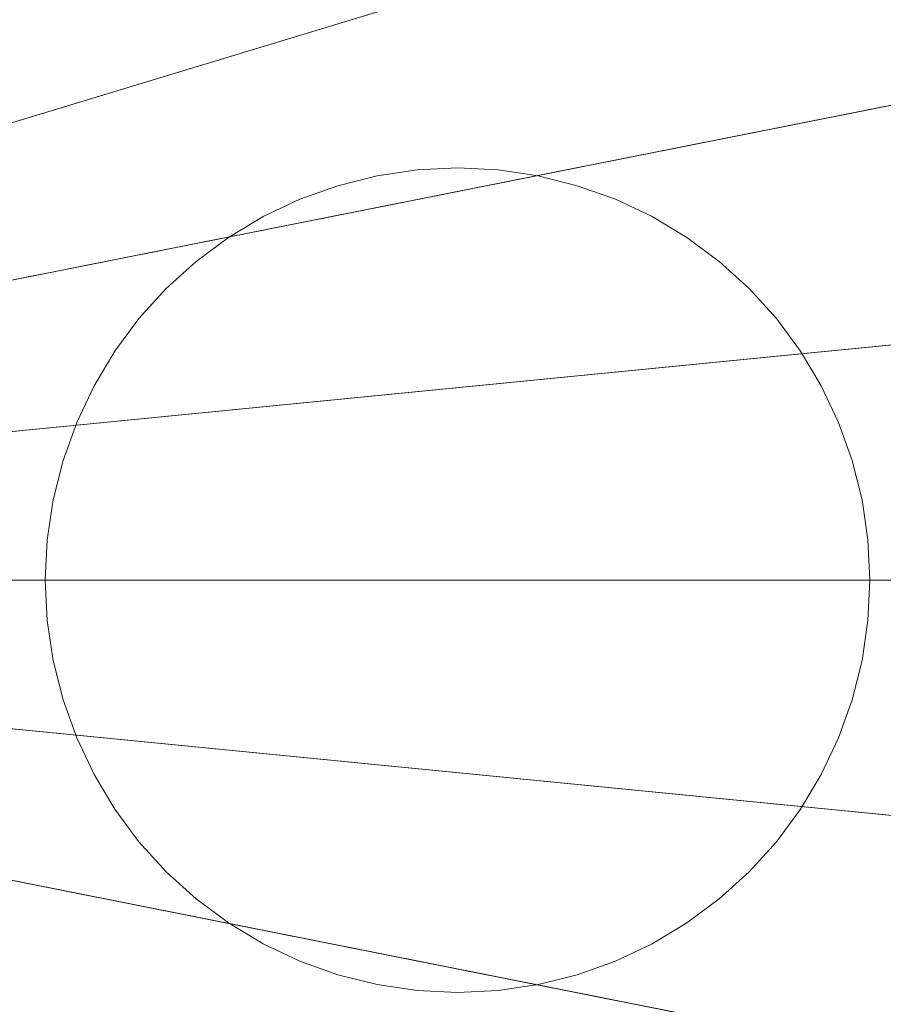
# Model space of a CAD drawing. Header units: millimetres. Extents: x 2270 to 2550, y -29847 to -29567.
# Tile 455 of 591: x 2484 to 2527, y -29728 to -29680. Entities that reach past the tile are written whole.
import ezdxf

# ---------------------------------------------------------------- set-up
doc = ezdxf.new("R2010")
doc.units = ezdxf.units.MM
doc.header["$LTSCALE"] = 25.4
doc.layers.add('Lighting-LED', color=7, linetype='Continuous', lineweight=5, true_color=0x000000)

msp = doc.modelspace()

# ---------------------------------------------------------------- linework, layer by layer
at = {"layer": 'Lighting-LED', "color": 18, "linetype": 'Continuous', "lineweight": 5, "true_color": 0x000000}
for points in [[(2410, -29707.5, -295.5), (2475.516, -29584.928, -295.5), (2487.214, -29591.942, -295.5)], [(2410, -29707.5, -295.5), (2487.214, -29591.942, -295.5), (2498.168, -29600.067, -295.5)], [(2410, -29707.5, -295.5), (2498.168, -29600.067, -295.5), (2508.277, -29609.223, -295.5)], [(2488.612, -29611.711, -170.5), (2478.845, -29604.466, -170.5), (2410, -29707.5, -170.5)], [(2410, -29707.5, -295.5), (2508.277, -29609.223, -295.5), (2517.433, -29619.332, -295.5)], [(2497.626, -29619.874, -170.5), (2488.612, -29611.711, -170.5), (2410, -29707.5, -170.5)], [(2410, -29707.5, -295.5), (2517.433, -29619.332, -295.5), (2525.558, -29630.286, -295.5)], [(2505.789, -29628.888, -170.5), (2497.626, -29619.874, -170.5), (2410, -29707.5, -170.5)], [(2513.034, -29638.655, -170.5), (2505.789, -29628.888, -170.5), (2410, -29707.5, -170.5)], [(2410, -29707.5, -295.5), (2525.558, -29630.286, -295.5), (2532.572, -29641.984, -295.5)], [(2519.287, -29649.085, -170.5), (2513.034, -29638.655, -170.5), (2410, -29707.5, -170.5)], [(2410, -29707.5, -295.5), (2532.572, -29641.984, -295.5), (2538.401, -29654.315, -295.5)], [(2524.484, -29660.079, -170.5), (2519.287, -29649.085, -170.5), (2410, -29707.5, -170.5)], [(2410, -29707.5, -295.5), (2538.401, -29654.315, -295.5), (2542.998, -29667.155, -295.5)], [(2528.584, -29671.528, -170.5), (2524.484, -29660.079, -170.5), (2410, -29707.5, -170.5)], [(2410, -29707.5, -295.5), (2542.998, -29667.155, -295.5), (2546.311, -29680.386, -295.5)], [(2531.537, -29683.325, -170.5), (2528.584, -29671.528, -170.5), (2410, -29707.5, -170.5)], [(2410, -29707.5, -295.5), (2546.311, -29680.386, -295.5), (2548.311, -29693.878, -295.5)], [(2533.321, -29695.354, -170.5), (2531.537, -29683.325, -170.5), (2410, -29707.5, -170.5)], [(2504.015, -29687.348, -293.913), (2504.015, -29687.348, -297.088), (2502.049, -29687.639, -297.088), (2502.049, -29687.639, -293.913)], [(2506, -29687.25, -293.913), (2506, -29687.25, -297.088), (2504.015, -29687.348, -297.088), (2504.015, -29687.348, -293.913)], [(2507.985, -29687.348, -293.913), (2507.985, -29687.348, -297.088), (2506, -29687.25, -297.088), (2506, -29687.25, -293.913)], [(2509.951, -29687.639, -293.913), (2509.951, -29687.639, -297.088), (2507.985, -29687.348, -297.088), (2507.985, -29687.348, -293.913)], [(2502.049, -29687.639, -293.913), (2502.049, -29687.639, -297.088), (2500.122, -29688.122, -297.088), (2500.122, -29688.122, -293.913)], [(2511.878, -29688.122, -293.913), (2511.878, -29688.122, -297.088), (2509.951, -29687.639, -297.088), (2509.951, -29687.639, -293.913)], [(2500.122, -29688.122, -293.913), (2500.122, -29688.122, -297.088), (2498.251, -29688.791, -297.088), (2498.251, -29688.791, -293.913)], [(2513.749, -29688.791, -293.913), (2513.749, -29688.791, -297.088), (2511.878, -29688.122, -297.088), (2511.878, -29688.122, -293.913)], [(2498.251, -29688.791, -293.913), (2498.251, -29688.791, -297.088), (2496.454, -29689.641, -297.088), (2496.454, -29689.641, -293.913)], [(2515.546, -29689.641, -293.913), (2515.546, -29689.641, -297.088), (2513.749, -29688.791, -297.088), (2513.749, -29688.791, -293.913)], [(2496.454, -29689.641, -293.913), (2496.454, -29689.641, -297.088), (2494.75, -29690.663, -297.088), (2494.75, -29690.663, -293.913)], [(2517.25, -29690.663, -293.913), (2517.25, -29690.663, -297.088), (2515.546, -29689.641, -297.088), (2515.546, -29689.641, -293.913)], [(2494.75, -29690.663, -293.913), (2494.75, -29690.663, -297.088), (2493.154, -29691.847, -297.088), (2493.154, -29691.847, -293.913)], [(2518.846, -29691.847, -293.913), (2518.846, -29691.847, -297.088), (2517.25, -29690.663, -297.088), (2517.25, -29690.663, -293.913)], [(2493.154, -29691.847, -293.913), (2493.154, -29691.847, -297.088), (2491.681, -29693.181, -297.088), (2491.681, -29693.181, -293.913)], [(2520.319, -29693.181, -293.913), (2520.319, -29693.181, -297.088), (2518.846, -29691.847, -297.088), (2518.846, -29691.847, -293.913)], [(2491.681, -29693.181, -293.913), (2491.681, -29693.181, -297.088), (2490.347, -29694.654, -297.088), (2490.347, -29694.654, -293.913)], [(2521.653, -29694.654, -293.913), (2521.653, -29694.654, -297.088), (2520.319, -29693.181, -297.088), (2520.319, -29693.181, -293.913)], [(2410, -29707.5, -295.5), (2548.311, -29693.878, -295.5), (2548.985, -29707.5, -295.5)], [(2490.347, -29694.654, -293.913), (2490.347, -29694.654, -297.088), (2489.163, -29696.25, -297.088), (2489.163, -29696.25, -293.913)], [(2522.837, -29696.25, -293.913), (2522.837, -29696.25, -297.088), (2521.653, -29694.654, -297.088), (2521.653, -29694.654, -293.913)], [(2533.922, -29707.5, -170.5), (2533.321, -29695.354, -170.5), (2410, -29707.5, -170.5)], [(2489.163, -29696.25, -293.913), (2489.163, -29696.25, -297.088), (2488.141, -29697.954, -297.088), (2488.141, -29697.954, -293.913)], [(2523.859, -29697.954, -293.913), (2523.859, -29697.954, -297.088), (2522.837, -29696.25, -297.088), (2522.837, -29696.25, -293.913)], [(2488.141, -29697.954, -293.913), (2488.141, -29697.954, -297.088), (2487.291, -29699.751, -297.088), (2487.291, -29699.751, -293.913)], [(2524.709, -29699.751, -293.913), (2524.709, -29699.751, -297.088), (2523.859, -29697.954, -297.088), (2523.859, -29697.954, -293.913)], [(2487.291, -29699.751, -293.913), (2487.291, -29699.751, -297.088), (2486.622, -29701.622, -297.088), (2486.622, -29701.622, -293.913)], [(2525.378, -29701.622, -293.913), (2525.378, -29701.622, -297.088), (2524.709, -29699.751, -297.088), (2524.709, -29699.751, -293.913)], [(2486.622, -29701.622, -293.913), (2486.622, -29701.622, -297.088), (2486.139, -29703.549, -297.088), (2486.139, -29703.549, -293.913)], [(2525.861, -29703.549, -293.913), (2525.861, -29703.549, -297.088), (2525.378, -29701.622, -297.088), (2525.378, -29701.622, -293.913)], [(2486.139, -29703.549, -293.913), (2486.139, -29703.549, -297.088), (2485.848, -29705.515, -297.088), (2485.848, -29705.515, -293.913)], [(2526.152, -29705.515, -293.913), (2526.152, -29705.515, -297.088), (2525.861, -29703.549, -297.088), (2525.861, -29703.549, -293.913)], [(2485.848, -29705.515, -293.913), (2485.848, -29705.515, -297.088), (2485.75, -29707.5, -297.088), (2485.75, -29707.5, -293.913)], [(2526.25, -29707.5, -293.913), (2526.25, -29707.5, -297.088), (2526.152, -29705.515, -297.088), (2526.152, -29705.515, -293.913)], [(2533.321, -29719.646, -170.5), (2533.922, -29707.5, -170.5), (2410, -29707.5, -170.5)], [(2531.537, -29731.675, -170.5), (2533.321, -29719.646, -170.5), (2410, -29707.5, -170.5)], [(2528.584, -29743.472, -170.5), (2531.537, -29731.675, -170.5), (2410, -29707.5, -170.5)], [(2524.484, -29754.921, -170.5), (2528.584, -29743.472, -170.5), (2410, -29707.5, -170.5)], [(2519.287, -29765.915, -170.5), (2524.484, -29754.921, -170.5), (2410, -29707.5, -170.5)], [(2513.034, -29776.345, -170.5), (2519.287, -29765.915, -170.5), (2410, -29707.5, -170.5)], [(2505.789, -29786.112, -170.5), (2513.034, -29776.345, -170.5), (2410, -29707.5, -170.5)], [(2497.626, -29795.126, -170.5), (2505.789, -29786.112, -170.5), (2410, -29707.5, -170.5)], [(2488.612, -29803.289, -170.5), (2497.626, -29795.126, -170.5), (2410, -29707.5, -170.5)], [(2478.845, -29810.534, -170.5), (2488.612, -29803.289, -170.5), (2410, -29707.5, -170.5)], [(2410, -29707.5, -295.5), (2548.985, -29707.5, -295.5), (2548.311, -29721.122, -295.5)], [(2410, -29707.5, -295.5), (2548.311, -29721.122, -295.5), (2546.311, -29734.614, -295.5)], [(2410, -29707.5, -295.5), (2546.311, -29734.614, -295.5), (2542.998, -29747.845, -295.5)], [(2410, -29707.5, -295.5), (2542.998, -29747.845, -295.5), (2538.401, -29760.685, -295.5)], [(2410, -29707.5, -295.5), (2538.401, -29760.685, -295.5), (2532.572, -29773.016, -295.5)], [(2410, -29707.5, -295.5), (2532.572, -29773.016, -295.5), (2525.558, -29784.714, -295.5)], [(2410, -29707.5, -295.5), (2525.558, -29784.714, -295.5), (2517.433, -29795.668, -295.5)], [(2410, -29707.5, -295.5), (2517.433, -29795.668, -295.5), (2508.277, -29805.777, -295.5)], [(2410, -29707.5, -295.5), (2508.277, -29805.777, -295.5), (2498.168, -29814.933, -295.5)], [(2410, -29707.5, -295.5), (2498.168, -29814.933, -295.5), (2487.214, -29823.058, -295.5)], [(2410, -29707.5, -295.5), (2487.214, -29823.058, -295.5), (2475.516, -29830.072, -295.5)], [(2485.75, -29707.5, -293.913), (2485.75, -29707.5, -297.088), (2485.848, -29709.485, -297.088), (2485.848, -29709.485, -293.913)], [(2526.152, -29709.485, -293.913), (2526.152, -29709.485, -297.088), (2526.25, -29707.5, -297.088), (2526.25, -29707.5, -293.913)], [(2485.848, -29709.485, -293.913), (2485.848, -29709.485, -297.088), (2486.139, -29711.451, -297.088), (2486.139, -29711.451, -293.913)], [(2525.861, -29711.451, -293.913), (2525.861, -29711.451, -297.088), (2526.152, -29709.485, -297.088), (2526.152, -29709.485, -293.913)], [(2486.139, -29711.451, -293.913), (2486.139, -29711.451, -297.088), (2486.622, -29713.378, -297.088), (2486.622, -29713.378, -293.913)], [(2525.378, -29713.378, -293.913), (2525.378, -29713.378, -297.088), (2525.861, -29711.451, -297.088), (2525.861, -29711.451, -293.913)], [(2486.622, -29713.378, -293.913), (2486.622, -29713.378, -297.088), (2487.291, -29715.249, -297.088), (2487.291, -29715.249, -293.913)], [(2524.709, -29715.249, -293.913), (2524.709, -29715.249, -297.088), (2525.378, -29713.378, -297.088), (2525.378, -29713.378, -293.913)], [(2487.291, -29715.249, -293.913), (2487.291, -29715.249, -297.088), (2488.141, -29717.046, -297.088), (2488.141, -29717.046, -293.913)], [(2523.859, -29717.046, -293.913), (2523.859, -29717.046, -297.088), (2524.709, -29715.249, -297.088), (2524.709, -29715.249, -293.913)], [(2488.141, -29717.046, -293.913), (2488.141, -29717.046, -297.088), (2489.163, -29718.75, -297.088), (2489.163, -29718.75, -293.913)], [(2522.837, -29718.75, -293.913), (2522.837, -29718.75, -297.088), (2523.859, -29717.046, -297.088), (2523.859, -29717.046, -293.913)], [(2489.163, -29718.75, -293.913), (2489.163, -29718.75, -297.088), (2490.347, -29720.346, -297.088), (2490.347, -29720.346, -293.913)], [(2521.653, -29720.346, -293.913), (2521.653, -29720.346, -297.088), (2522.837, -29718.75, -297.088), (2522.837, -29718.75, -293.913)], [(2490.347, -29720.346, -293.913), (2490.347, -29720.346, -297.088), (2491.681, -29721.819, -297.088), (2491.681, -29721.819, -293.913)], [(2520.319, -29721.819, -293.913), (2520.319, -29721.819, -297.088), (2521.653, -29720.346, -297.088), (2521.653, -29720.346, -293.913)], [(2491.681, -29721.819, -293.913), (2491.681, -29721.819, -297.088), (2493.154, -29723.153, -297.088), (2493.154, -29723.153, -293.913)], [(2518.846, -29723.153, -293.913), (2518.846, -29723.153, -297.088), (2520.319, -29721.819, -297.088), (2520.319, -29721.819, -293.913)], [(2493.154, -29723.153, -293.913), (2493.154, -29723.153, -297.088), (2494.75, -29724.337, -297.088), (2494.75, -29724.337, -293.913)], [(2517.25, -29724.337, -293.913), (2517.25, -29724.337, -297.088), (2518.846, -29723.153, -297.088), (2518.846, -29723.153, -293.913)], [(2494.75, -29724.337, -293.913), (2494.75, -29724.337, -297.088), (2496.454, -29725.359, -297.088), (2496.454, -29725.359, -293.913)], [(2515.546, -29725.359, -293.913), (2515.546, -29725.359, -297.088), (2517.25, -29724.337, -297.088), (2517.25, -29724.337, -293.913)], [(2496.454, -29725.359, -293.913), (2496.454, -29725.359, -297.088), (2498.251, -29726.209, -297.088), (2498.251, -29726.209, -293.913)], [(2513.749, -29726.209, -293.913), (2513.749, -29726.209, -297.088), (2515.546, -29725.359, -297.088), (2515.546, -29725.359, -293.913)], [(2498.251, -29726.209, -293.913), (2498.251, -29726.209, -297.088), (2500.122, -29726.878, -297.088), (2500.122, -29726.878, -293.913)], [(2511.878, -29726.878, -293.913), (2511.878, -29726.878, -297.088), (2513.749, -29726.209, -297.088), (2513.749, -29726.209, -293.913)], [(2500.122, -29726.878, -293.913), (2500.122, -29726.878, -297.088), (2502.049, -29727.361, -297.088), (2502.049, -29727.361, -293.913)], [(2509.951, -29727.361, -293.913), (2509.951, -29727.361, -297.088), (2511.878, -29726.878, -297.088), (2511.878, -29726.878, -293.913)], [(2502.049, -29727.361, -293.913), (2502.049, -29727.361, -297.088), (2504.015, -29727.652, -297.088), (2504.015, -29727.652, -293.913)], [(2507.985, -29727.652, -293.913), (2507.985, -29727.652, -297.088), (2509.951, -29727.361, -297.088), (2509.951, -29727.361, -293.913)], [(2504.015, -29727.652, -293.913), (2504.015, -29727.652, -297.088), (2506, -29727.75, -297.088), (2506, -29727.75, -293.913)], [(2506, -29727.75, -293.913), (2506, -29727.75, -297.088), (2507.985, -29727.652, -297.088), (2507.985, -29727.652, -293.913)]]:
    msp.add_3dface(points, dxfattribs=at)
for points, invisible_edges in [([(2488.141, -29697.954, -297.088), (2498.251, -29688.791, -297.088), (2507.985, -29687.348, -297.088), (2488.141, -29697.954, -297.088)], 15), ([(2498.251, -29726.209, -297.088), (2488.141, -29697.954, -297.088), (2507.985, -29687.348, -297.088), (2498.251, -29726.209, -297.088)], 15), ([(2488.141, -29697.954, -293.913), (2498.251, -29688.791, -293.913), (2507.985, -29687.348, -293.913), (2488.141, -29697.954, -293.913)], 15), ([(2498.251, -29726.209, -293.913), (2488.141, -29697.954, -293.913), (2507.985, -29687.348, -293.913), (2498.251, -29726.209, -293.913)], 15), ([(2498.251, -29688.791, -297.088), (2502.049, -29687.639, -297.088), (2504.015, -29687.348, -297.088), (2498.251, -29688.791, -297.088)], 13), ([(2498.251, -29688.791, -297.088), (2504.015, -29687.348, -297.088), (2507.985, -29687.348, -297.088), (2498.251, -29688.791, -297.088)], 15), ([(2507.985, -29687.348, -297.088), (2524.709, -29715.249, -297.088), (2498.251, -29726.209, -297.088), (2507.985, -29687.348, -297.088)], 15), ([(2498.251, -29688.791, -293.913), (2502.049, -29687.639, -293.913), (2504.015, -29687.348, -293.913), (2498.251, -29688.791, -293.913)], 13), ([(2498.251, -29688.791, -293.913), (2504.015, -29687.348, -293.913), (2507.985, -29687.348, -293.913), (2498.251, -29688.791, -293.913)], 15), ([(2507.985, -29687.348, -293.913), (2524.709, -29715.249, -293.913), (2498.251, -29726.209, -293.913), (2507.985, -29687.348, -293.913)], 15), ([(2504.015, -29687.348, -297.088), (2506, -29687.25, -297.088), (2507.985, -29687.348, -297.088), (2504.015, -29687.348, -297.088)], 12), ([(2504.015, -29687.348, -293.913), (2506, -29687.25, -293.913), (2507.985, -29687.348, -293.913), (2504.015, -29687.348, -293.913)], 12), ([(2507.985, -29687.348, -297.088), (2509.951, -29687.639, -297.088), (2513.749, -29688.791, -297.088), (2507.985, -29687.348, -297.088)], 14), ([(2507.985, -29687.348, -297.088), (2513.749, -29688.791, -297.088), (2518.846, -29691.847, -297.088), (2507.985, -29687.348, -297.088)], 15), ([(2507.985, -29687.348, -297.088), (2518.846, -29691.847, -297.088), (2523.859, -29697.954, -297.088), (2507.985, -29687.348, -297.088)], 15), ([(2507.985, -29687.348, -297.088), (2523.859, -29697.954, -297.088), (2524.709, -29715.249, -297.088), (2507.985, -29687.348, -297.088)], 15), ([(2507.985, -29687.348, -293.913), (2509.951, -29687.639, -293.913), (2513.749, -29688.791, -293.913), (2507.985, -29687.348, -293.913)], 14), ([(2507.985, -29687.348, -293.913), (2513.749, -29688.791, -293.913), (2518.846, -29691.847, -293.913), (2507.985, -29687.348, -293.913)], 15), ([(2507.985, -29687.348, -293.913), (2518.846, -29691.847, -293.913), (2523.859, -29697.954, -293.913), (2507.985, -29687.348, -293.913)], 15), ([(2507.985, -29687.348, -293.913), (2523.859, -29697.954, -293.913), (2524.709, -29715.249, -293.913), (2507.985, -29687.348, -293.913)], 15), ([(2498.251, -29688.791, -297.088), (2500.122, -29688.122, -297.088), (2502.049, -29687.639, -297.088), (2498.251, -29688.791, -297.088)], 12), ([(2498.251, -29688.791, -293.913), (2500.122, -29688.122, -293.913), (2502.049, -29687.639, -293.913), (2498.251, -29688.791, -293.913)], 12), ([(2509.951, -29687.639, -297.088), (2511.878, -29688.122, -297.088), (2513.749, -29688.791, -297.088), (2509.951, -29687.639, -297.088)], 12), ([(2509.951, -29687.639, -293.913), (2511.878, -29688.122, -293.913), (2513.749, -29688.791, -293.913), (2509.951, -29687.639, -293.913)], 12), ([(2488.141, -29697.954, -297.088), (2493.154, -29691.847, -297.088), (2498.251, -29688.791, -297.088), (2488.141, -29697.954, -297.088)], 15), ([(2488.141, -29697.954, -293.913), (2493.154, -29691.847, -293.913), (2498.251, -29688.791, -293.913), (2488.141, -29697.954, -293.913)], 15), ([(2493.154, -29691.847, -297.088), (2496.454, -29689.641, -297.088), (2498.251, -29688.791, -297.088), (2493.154, -29691.847, -297.088)], 13), ([(2493.154, -29691.847, -293.913), (2496.454, -29689.641, -293.913), (2498.251, -29688.791, -293.913), (2493.154, -29691.847, -293.913)], 13), ([(2513.749, -29688.791, -297.088), (2515.546, -29689.641, -297.088), (2518.846, -29691.847, -297.088), (2513.749, -29688.791, -297.088)], 14), ([(2513.749, -29688.791, -293.913), (2515.546, -29689.641, -293.913), (2518.846, -29691.847, -293.913), (2513.749, -29688.791, -293.913)], 14), ([(2493.154, -29691.847, -297.088), (2494.75, -29690.663, -297.088), (2496.454, -29689.641, -297.088), (2493.154, -29691.847, -297.088)], 12), ([(2493.154, -29691.847, -293.913), (2494.75, -29690.663, -293.913), (2496.454, -29689.641, -293.913), (2493.154, -29691.847, -293.913)], 12), ([(2515.546, -29689.641, -297.088), (2517.25, -29690.663, -297.088), (2518.846, -29691.847, -297.088), (2515.546, -29689.641, -297.088)], 12), ([(2515.546, -29689.641, -293.913), (2517.25, -29690.663, -293.913), (2518.846, -29691.847, -293.913), (2515.546, -29689.641, -293.913)], 12), ([(2488.141, -29697.954, -297.088), (2490.347, -29694.654, -297.088), (2493.154, -29691.847, -297.088), (2488.141, -29697.954, -297.088)], 15), ([(2488.141, -29697.954, -293.913), (2490.347, -29694.654, -293.913), (2493.154, -29691.847, -293.913), (2488.141, -29697.954, -293.913)], 15), ([(2490.347, -29694.654, -297.088), (2491.681, -29693.181, -297.088), (2493.154, -29691.847, -297.088), (2490.347, -29694.654, -297.088)], 12), ([(2490.347, -29694.654, -293.913), (2491.681, -29693.181, -293.913), (2493.154, -29691.847, -293.913), (2490.347, -29694.654, -293.913)], 12), ([(2518.846, -29691.847, -297.088), (2520.319, -29693.181, -297.088), (2521.653, -29694.654, -297.088), (2518.846, -29691.847, -297.088)], 12), ([(2518.846, -29691.847, -297.088), (2521.653, -29694.654, -297.088), (2523.859, -29697.954, -297.088), (2518.846, -29691.847, -297.088)], 15), ([(2518.846, -29691.847, -293.913), (2520.319, -29693.181, -293.913), (2521.653, -29694.654, -293.913), (2518.846, -29691.847, -293.913)], 12), ([(2518.846, -29691.847, -293.913), (2521.653, -29694.654, -293.913), (2523.859, -29697.954, -293.913), (2518.846, -29691.847, -293.913)], 15), ([(2488.141, -29697.954, -297.088), (2489.163, -29696.25, -297.088), (2490.347, -29694.654, -297.088), (2488.141, -29697.954, -297.088)], 12), ([(2488.141, -29697.954, -293.913), (2489.163, -29696.25, -293.913), (2490.347, -29694.654, -293.913), (2488.141, -29697.954, -293.913)], 12), ([(2521.653, -29694.654, -297.088), (2522.837, -29696.25, -297.088), (2523.859, -29697.954, -297.088), (2521.653, -29694.654, -297.088)], 12), ([(2521.653, -29694.654, -293.913), (2522.837, -29696.25, -293.913), (2523.859, -29697.954, -293.913), (2521.653, -29694.654, -293.913)], 12), ([(2485.848, -29709.485, -297.088), (2486.622, -29701.622, -297.088), (2488.141, -29697.954, -297.088), (2485.848, -29709.485, -297.088)], 15), ([(2498.251, -29726.209, -297.088), (2485.848, -29709.485, -297.088), (2488.141, -29697.954, -297.088), (2498.251, -29726.209, -297.088)], 15), ([(2485.848, -29709.485, -293.913), (2486.622, -29701.622, -293.913), (2488.141, -29697.954, -293.913), (2485.848, -29709.485, -293.913)], 15), ([(2498.251, -29726.209, -293.913), (2485.848, -29709.485, -293.913), (2488.141, -29697.954, -293.913), (2498.251, -29726.209, -293.913)], 15), ([(2486.622, -29701.622, -297.088), (2487.291, -29699.751, -297.088), (2488.141, -29697.954, -297.088), (2486.622, -29701.622, -297.088)], 12), ([(2486.622, -29701.622, -293.913), (2487.291, -29699.751, -293.913), (2488.141, -29697.954, -293.913), (2486.622, -29701.622, -293.913)], 12), ([(2523.859, -29697.954, -297.088), (2524.709, -29699.751, -297.088), (2525.378, -29701.622, -297.088), (2523.859, -29697.954, -297.088)], 12), ([(2523.859, -29697.954, -297.088), (2525.378, -29701.622, -297.088), (2526.152, -29709.485, -297.088), (2523.859, -29697.954, -297.088)], 15), ([(2523.859, -29697.954, -297.088), (2526.152, -29709.485, -297.088), (2524.709, -29715.249, -297.088), (2523.859, -29697.954, -297.088)], 15), ([(2523.859, -29697.954, -293.913), (2524.709, -29699.751, -293.913), (2525.378, -29701.622, -293.913), (2523.859, -29697.954, -293.913)], 12), ([(2523.859, -29697.954, -293.913), (2525.378, -29701.622, -293.913), (2526.152, -29709.485, -293.913), (2523.859, -29697.954, -293.913)], 15), ([(2523.859, -29697.954, -293.913), (2526.152, -29709.485, -293.913), (2524.709, -29715.249, -293.913), (2523.859, -29697.954, -293.913)], 15), ([(2485.848, -29705.515, -297.088), (2486.139, -29703.549, -297.088), (2486.622, -29701.622, -297.088), (2485.848, -29705.515, -297.088)], 12), ([(2485.848, -29709.485, -297.088), (2485.848, -29705.515, -297.088), (2486.622, -29701.622, -297.088), (2485.848, -29709.485, -297.088)], 15), ([(2485.848, -29705.515, -293.913), (2486.139, -29703.549, -293.913), (2486.622, -29701.622, -293.913), (2485.848, -29705.515, -293.913)], 12), ([(2485.848, -29709.485, -293.913), (2485.848, -29705.515, -293.913), (2486.622, -29701.622, -293.913), (2485.848, -29709.485, -293.913)], 15), ([(2525.378, -29701.622, -297.088), (2525.861, -29703.549, -297.088), (2526.152, -29705.515, -297.088), (2525.378, -29701.622, -297.088)], 12), ([(2525.378, -29701.622, -297.088), (2526.152, -29705.515, -297.088), (2526.152, -29709.485, -297.088), (2525.378, -29701.622, -297.088)], 15), ([(2525.378, -29701.622, -293.913), (2525.861, -29703.549, -293.913), (2526.152, -29705.515, -293.913), (2525.378, -29701.622, -293.913)], 12), ([(2525.378, -29701.622, -293.913), (2526.152, -29705.515, -293.913), (2526.152, -29709.485, -293.913), (2525.378, -29701.622, -293.913)], 15), ([(2485.848, -29709.485, -297.088), (2485.75, -29707.5, -297.088), (2485.848, -29705.515, -297.088), (2485.848, -29709.485, -297.088)], 12), ([(2485.848, -29709.485, -293.913), (2485.75, -29707.5, -293.913), (2485.848, -29705.515, -293.913), (2485.848, -29709.485, -293.913)], 12), ([(2526.152, -29705.515, -297.088), (2526.25, -29707.5, -297.088), (2526.152, -29709.485, -297.088), (2526.152, -29705.515, -297.088)], 12), ([(2526.152, -29705.515, -293.913), (2526.25, -29707.5, -293.913), (2526.152, -29709.485, -293.913), (2526.152, -29705.515, -293.913)], 12), ([(2487.291, -29715.249, -297.088), (2486.139, -29711.451, -297.088), (2485.848, -29709.485, -297.088), (2487.291, -29715.249, -297.088)], 13), ([(2490.347, -29720.346, -297.088), (2487.291, -29715.249, -297.088), (2485.848, -29709.485, -297.088), (2490.347, -29720.346, -297.088)], 15), ([(2498.251, -29726.209, -297.088), (2490.347, -29720.346, -297.088), (2485.848, -29709.485, -297.088), (2498.251, -29726.209, -297.088)], 15), ([(2487.291, -29715.249, -293.913), (2486.139, -29711.451, -293.913), (2485.848, -29709.485, -293.913), (2487.291, -29715.249, -293.913)], 13), ([(2490.347, -29720.346, -293.913), (2487.291, -29715.249, -293.913), (2485.848, -29709.485, -293.913), (2490.347, -29720.346, -293.913)], 15), ([(2498.251, -29726.209, -293.913), (2490.347, -29720.346, -293.913), (2485.848, -29709.485, -293.913), (2498.251, -29726.209, -293.913)], 15), ([(2526.152, -29709.485, -297.088), (2525.861, -29711.451, -297.088), (2524.709, -29715.249, -297.088), (2526.152, -29709.485, -297.088)], 14), ([(2526.152, -29709.485, -293.913), (2525.861, -29711.451, -293.913), (2524.709, -29715.249, -293.913), (2526.152, -29709.485, -293.913)], 14), ([(2487.291, -29715.249, -297.088), (2486.622, -29713.378, -297.088), (2486.139, -29711.451, -297.088), (2487.291, -29715.249, -297.088)], 12), ([(2487.291, -29715.249, -293.913), (2486.622, -29713.378, -293.913), (2486.139, -29711.451, -293.913), (2487.291, -29715.249, -293.913)], 12), ([(2525.861, -29711.451, -297.088), (2525.378, -29713.378, -297.088), (2524.709, -29715.249, -297.088), (2525.861, -29711.451, -297.088)], 12), ([(2525.861, -29711.451, -293.913), (2525.378, -29713.378, -293.913), (2524.709, -29715.249, -293.913), (2525.861, -29711.451, -293.913)], 12), ([(2490.347, -29720.346, -297.088), (2488.141, -29717.046, -297.088), (2487.291, -29715.249, -297.088), (2490.347, -29720.346, -297.088)], 13), ([(2490.347, -29720.346, -293.913), (2488.141, -29717.046, -293.913), (2487.291, -29715.249, -293.913), (2490.347, -29720.346, -293.913)], 13), ([(2524.709, -29715.249, -297.088), (2513.749, -29726.209, -297.088), (2498.251, -29726.209, -297.088), (2524.709, -29715.249, -297.088)], 15), ([(2524.709, -29715.249, -293.913), (2513.749, -29726.209, -293.913), (2498.251, -29726.209, -293.913), (2524.709, -29715.249, -293.913)], 15), ([(2524.709, -29715.249, -297.088), (2518.846, -29723.153, -297.088), (2513.749, -29726.209, -297.088), (2524.709, -29715.249, -297.088)], 15), ([(2524.709, -29715.249, -293.913), (2518.846, -29723.153, -293.913), (2513.749, -29726.209, -293.913), (2524.709, -29715.249, -293.913)], 15), ([(2524.709, -29715.249, -297.088), (2521.653, -29720.346, -297.088), (2518.846, -29723.153, -297.088), (2524.709, -29715.249, -297.088)], 15), ([(2524.709, -29715.249, -293.913), (2521.653, -29720.346, -293.913), (2518.846, -29723.153, -293.913), (2524.709, -29715.249, -293.913)], 15), ([(2524.709, -29715.249, -297.088), (2523.859, -29717.046, -297.088), (2521.653, -29720.346, -297.088), (2524.709, -29715.249, -297.088)], 14), ([(2524.709, -29715.249, -293.913), (2523.859, -29717.046, -293.913), (2521.653, -29720.346, -293.913), (2524.709, -29715.249, -293.913)], 14), ([(2490.347, -29720.346, -297.088), (2489.163, -29718.75, -297.088), (2488.141, -29717.046, -297.088), (2490.347, -29720.346, -297.088)], 12), ([(2490.347, -29720.346, -293.913), (2489.163, -29718.75, -293.913), (2488.141, -29717.046, -293.913), (2490.347, -29720.346, -293.913)], 12), ([(2523.859, -29717.046, -297.088), (2522.837, -29718.75, -297.088), (2521.653, -29720.346, -297.088), (2523.859, -29717.046, -297.088)], 12), ([(2523.859, -29717.046, -293.913), (2522.837, -29718.75, -293.913), (2521.653, -29720.346, -293.913), (2523.859, -29717.046, -293.913)], 12), ([(2493.154, -29723.153, -297.088), (2491.681, -29721.819, -297.088), (2490.347, -29720.346, -297.088), (2493.154, -29723.153, -297.088)], 12), ([(2498.251, -29726.209, -297.088), (2493.154, -29723.153, -297.088), (2490.347, -29720.346, -297.088), (2498.251, -29726.209, -297.088)], 15), ([(2493.154, -29723.153, -293.913), (2491.681, -29721.819, -293.913), (2490.347, -29720.346, -293.913), (2493.154, -29723.153, -293.913)], 12), ([(2498.251, -29726.209, -293.913), (2493.154, -29723.153, -293.913), (2490.347, -29720.346, -293.913), (2498.251, -29726.209, -293.913)], 15), ([(2521.653, -29720.346, -297.088), (2520.319, -29721.819, -297.088), (2518.846, -29723.153, -297.088), (2521.653, -29720.346, -297.088)], 12), ([(2521.653, -29720.346, -293.913), (2520.319, -29721.819, -293.913), (2518.846, -29723.153, -293.913), (2521.653, -29720.346, -293.913)], 12), ([(2496.454, -29725.359, -297.088), (2494.75, -29724.337, -297.088), (2493.154, -29723.153, -297.088), (2496.454, -29725.359, -297.088)], 12), ([(2498.251, -29726.209, -297.088), (2496.454, -29725.359, -297.088), (2493.154, -29723.153, -297.088), (2498.251, -29726.209, -297.088)], 14), ([(2496.454, -29725.359, -293.913), (2494.75, -29724.337, -293.913), (2493.154, -29723.153, -293.913), (2496.454, -29725.359, -293.913)], 12), ([(2498.251, -29726.209, -293.913), (2496.454, -29725.359, -293.913), (2493.154, -29723.153, -293.913), (2498.251, -29726.209, -293.913)], 14), ([(2518.846, -29723.153, -297.088), (2515.546, -29725.359, -297.088), (2513.749, -29726.209, -297.088), (2518.846, -29723.153, -297.088)], 13), ([(2518.846, -29723.153, -293.913), (2515.546, -29725.359, -293.913), (2513.749, -29726.209, -293.913), (2518.846, -29723.153, -293.913)], 13), ([(2518.846, -29723.153, -297.088), (2517.25, -29724.337, -297.088), (2515.546, -29725.359, -297.088), (2518.846, -29723.153, -297.088)], 12), ([(2518.846, -29723.153, -293.913), (2517.25, -29724.337, -293.913), (2515.546, -29725.359, -293.913), (2518.846, -29723.153, -293.913)], 12), ([(2502.049, -29727.361, -297.088), (2500.122, -29726.878, -297.088), (2498.251, -29726.209, -297.088), (2502.049, -29727.361, -297.088)], 12), ([(2504.015, -29727.652, -297.088), (2502.049, -29727.361, -297.088), (2498.251, -29726.209, -297.088), (2504.015, -29727.652, -297.088)], 14), ([(2513.749, -29726.209, -297.088), (2504.015, -29727.652, -297.088), (2498.251, -29726.209, -297.088), (2513.749, -29726.209, -297.088)], 15), ([(2502.049, -29727.361, -293.913), (2500.122, -29726.878, -293.913), (2498.251, -29726.209, -293.913), (2502.049, -29727.361, -293.913)], 12), ([(2504.015, -29727.652, -293.913), (2502.049, -29727.361, -293.913), (2498.251, -29726.209, -293.913), (2504.015, -29727.652, -293.913)], 14), ([(2513.749, -29726.209, -293.913), (2504.015, -29727.652, -293.913), (2498.251, -29726.209, -293.913), (2513.749, -29726.209, -293.913)], 15), ([(2513.749, -29726.209, -297.088), (2507.985, -29727.652, -297.088), (2504.015, -29727.652, -297.088), (2513.749, -29726.209, -297.088)], 15), ([(2513.749, -29726.209, -293.913), (2507.985, -29727.652, -293.913), (2504.015, -29727.652, -293.913), (2513.749, -29726.209, -293.913)], 15), ([(2513.749, -29726.209, -297.088), (2509.951, -29727.361, -297.088), (2507.985, -29727.652, -297.088), (2513.749, -29726.209, -297.088)], 13), ([(2513.749, -29726.209, -293.913), (2509.951, -29727.361, -293.913), (2507.985, -29727.652, -293.913), (2513.749, -29726.209, -293.913)], 13), ([(2513.749, -29726.209, -297.088), (2511.878, -29726.878, -297.088), (2509.951, -29727.361, -297.088), (2513.749, -29726.209, -297.088)], 12), ([(2513.749, -29726.209, -293.913), (2511.878, -29726.878, -293.913), (2509.951, -29727.361, -293.913), (2513.749, -29726.209, -293.913)], 12), ([(2507.985, -29727.652, -297.088), (2506, -29727.75, -297.088), (2504.015, -29727.652, -297.088), (2507.985, -29727.652, -297.088)], 12), ([(2507.985, -29727.652, -293.913), (2506, -29727.75, -293.913), (2504.015, -29727.652, -293.913), (2507.985, -29727.652, -293.913)], 12)]:
    msp.add_3dface(points, dxfattribs=dict(at, invisible_edges=invisible_edges))

doc.saveas('drawing.dxf')
